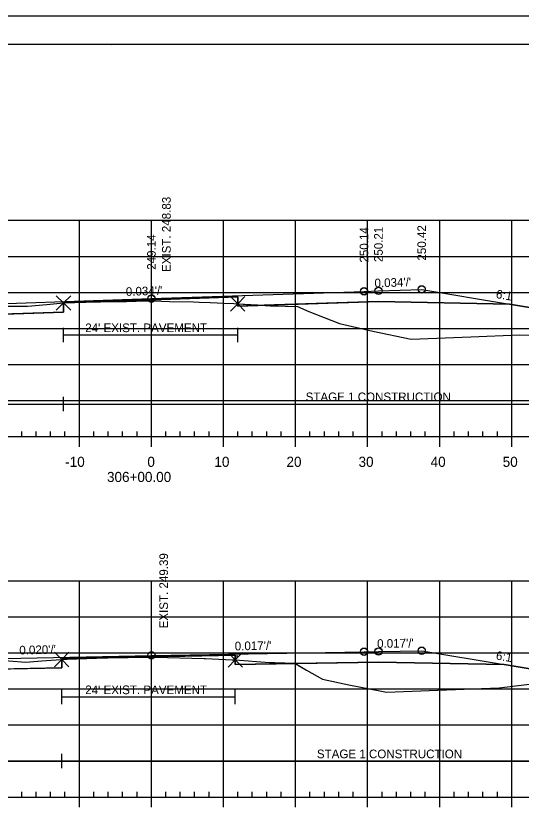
# Model space of a CAD drawing. Extents: x 1365647 to 1367999, y 387113 to 400173.
# Drawn here: x 1365875.3 to 1365945.4, y 397715.9 to 397826.3 of the extents above; entities that cross this region are included whole.
import ezdxf

# ---------------------------------------------------------------- set-up
doc = ezdxf.new("R2010")
doc.units = 0
for name, color, linetype in [('R_Alt Surface', 7, 'Continuous'), ('R_Axis', 7, 'Continuous'), ('R_Axis Annot', 7, 'Continuous'), ('R_Border', 7, 'Continuous'), ('R_Contours', 7, 'Continuous'), ('R_Exist Surface', 7, 'Continuous'), ('R_Fin Surface', 7, 'Continuous'), ('R_Fin Surface Annot', 7, 'Continuous'), ('R_Grid', 7, 'Continuous'), ('R_No Plot', 7, 'Continuous'), ('R_Water', 7, 'Continuous'), ('R_Xsect Elev', 7, 'Continuous')]:
    doc.layers.add(name, color=color, linetype=linetype)

msp = doc.modelspace()

# ---------------------------------------------------------------- linework, layer by layer
at = {"layer": 'R_Alt Surface'}
for points in [[(1365845.85, 397783.97), (1365862.59, 397784.54), (1365881.89, 397785.2), (1365881.89, 397786.49), (1365894.09, 397786.91), (1365906.07, 397787.31), (1365906.07, 397786.03), (1365925.59, 397786.69), (1365943.75, 397786.33)], [(1365847.47, 397735.19), (1365862.59, 397735.49), (1365881.64, 397735.87), (1365881.64, 397737.16), (1365894.09, 397737.41), (1365905.73, 397737.61), (1365905.73, 397736.32), (1365925.59, 397736.66), (1365943.05, 397736.31)]]:
    msp.add_lwpolyline(points, dxfattribs=at)
at = {"layer": 'R_Axis'}
for p, q in [((1365876.09, 397767.94), (1365876.09, 397768.64)), ((1365878.09, 397767.94), (1365878.09, 397768.64)), ((1365880.09, 397767.94), (1365880.09, 397768.64)), ((1365882.09, 397767.94), (1365882.09, 397768.64)), ((1365886.09, 397767.94), (1365886.09, 397768.64)), ((1365888.09, 397767.94), (1365888.09, 397768.64)), ((1365890.09, 397767.94), (1365890.09, 397768.64)), ((1365892.09, 397767.94), (1365892.09, 397768.64)), ((1365896.09, 397767.94), (1365896.09, 397768.64)), ((1365898.09, 397767.94), (1365898.09, 397768.64)), ((1365900.09, 397767.94), (1365900.09, 397768.64)), ((1365902.09, 397767.94), (1365902.09, 397768.64)), ((1365906.09, 397767.94), (1365906.09, 397768.64)), ((1365908.09, 397767.94), (1365908.09, 397768.64)), ((1365910.09, 397767.94), (1365910.09, 397768.64)), ((1365912.09, 397767.94), (1365912.09, 397768.64)), ((1365916.09, 397767.94), (1365916.09, 397768.64)), ((1365918.09, 397767.94), (1365918.09, 397768.64)), ((1365920.09, 397767.94), (1365920.09, 397768.64)), ((1365922.09, 397767.94), (1365922.09, 397768.64)), ((1365926.09, 397767.94), (1365926.09, 397768.64)), ((1365928.09, 397767.94), (1365928.09, 397768.64)), ((1365930.09, 397767.94), (1365930.09, 397768.64)), ((1365932.09, 397767.94), (1365932.09, 397768.64)), ((1365936.09, 397767.94), (1365936.09, 397768.64)), ((1365938.09, 397767.94), (1365938.09, 397768.64)), ((1365940.09, 397767.94), (1365940.09, 397768.64)), ((1365942.09, 397767.94), (1365942.09, 397768.64)), ((1365749.09, 397767.94), (1366039.09, 397767.94)), ((1365884.09, 397766.54), (1365884.09, 397767.94)), ((1365894.09, 397766.54), (1365894.09, 397767.94)), ((1365904.09, 397766.54), (1365904.09, 397767.94)), ((1365914.09, 397766.54), (1365914.09, 397767.94)), ((1365924.09, 397766.54), (1365924.09, 397767.94)), ((1365934.09, 397766.54), (1365934.09, 397767.94)), ((1365944.09, 397766.54), (1365944.09, 397767.94)), ((1365876.09, 397717.94), (1365876.09, 397718.64)), ((1365878.09, 397717.94), (1365878.09, 397718.64)), ((1365880.09, 397717.94), (1365880.09, 397718.64)), ((1365882.09, 397717.94), (1365882.09, 397718.64)), ((1365886.09, 397717.94), (1365886.09, 397718.64)), ((1365888.09, 397717.94), (1365888.09, 397718.64)), ((1365890.09, 397717.94), (1365890.09, 397718.64)), ((1365892.09, 397717.94), (1365892.09, 397718.64)), ((1365896.09, 397717.94), (1365896.09, 397718.64)), ((1365898.09, 397717.94), (1365898.09, 397718.64)), ((1365900.09, 397717.94), (1365900.09, 397718.64)), ((1365902.09, 397717.94), (1365902.09, 397718.64)), ((1365906.09, 397717.94), (1365906.09, 397718.64)), ((1365908.09, 397717.94), (1365908.09, 397718.64)), ((1365910.09, 397717.94), (1365910.09, 397718.64)), ((1365912.09, 397717.94), (1365912.09, 397718.64)), ((1365916.09, 397717.94), (1365916.09, 397718.64)), ((1365918.09, 397717.94), (1365918.09, 397718.64)), ((1365920.09, 397717.94), (1365920.09, 397718.64)), ((1365922.09, 397717.94), (1365922.09, 397718.64)), ((1365926.09, 397717.94), (1365926.09, 397718.64)), ((1365928.09, 397717.94), (1365928.09, 397718.64)), ((1365930.09, 397717.94), (1365930.09, 397718.64)), ((1365932.09, 397717.94), (1365932.09, 397718.64)), ((1365936.09, 397717.94), (1365936.09, 397718.64)), ((1365938.09, 397717.94), (1365938.09, 397718.64)), ((1365940.09, 397717.94), (1365940.09, 397718.64)), ((1365942.09, 397717.94), (1365942.09, 397718.64)), ((1365749.09, 397717.94), (1366039.09, 397717.94)), ((1365884.09, 397716.54), (1365884.09, 397717.94)), ((1365894.09, 397716.54), (1365894.09, 397717.94)), ((1365904.09, 397716.54), (1365904.09, 397717.94)), ((1365914.09, 397716.54), (1365914.09, 397717.94)), ((1365924.09, 397716.54), (1365924.09, 397717.94)), ((1365934.09, 397716.54), (1365934.09, 397717.94)), ((1365944.09, 397716.54), (1365944.09, 397717.94))]:
    msp.add_line(p, q, dxfattribs=at)
at = {"layer": 'R_Border'}
for p, q in [((1365736.09, 397822.4), (1366052.27, 397822.4)), ((1365888.61, 397822.14), (1365888.61, 397822.14)), ((1365888.61, 397822.14), (1365888.61, 397822.14))]:
    msp.add_line(p, q, dxfattribs=at)
at = {"layer": 'R_Contours'}
for points in [[(1365881.89, 397786.48), (1365881.92, 397786.48), (1365884.97, 397786.57), (1365887.01, 397786.63), (1365887.98, 397786.67), (1365890.61, 397786.69), (1365891.97, 397786.73), (1365893.71, 397786.76), (1365894.03, 397786.77), (1365894.36, 397786.78), (1365894.66, 397786.78), (1365895.49, 397786.74), (1365896.6, 397786.7), (1365899.92, 397786.62), (1365900.72, 397786.6), (1365902.24, 397786.53), (1365903.23, 397786.48), (1365904.06, 397786.43), (1365905.53, 397786.39), (1365906.07, 397786.36), (1365906.07, 397787.31), (1365894.09, 397786.91), (1365881.89, 397786.49)], [(1365869.14, 397784.77), (1365869.7, 397784.94), (1365872.75, 397785.9), (1365873.25, 397786.05), (1365873.5, 397786.05), (1365875.4, 397786.04), (1365876.9, 397786.03), (1365879.56, 397786.27), (1365881.89, 397786.48), (1365881.89, 397785.2)], [(1365906.07, 397786.36), (1365909.73, 397786.15), (1365906.07, 397786.03)], [(1365909.73, 397786.15), (1365910.59, 397786.1), (1365910.77, 397786.09), (1365910.83, 397786.09), (1365910.86, 397786.09), (1365910.9, 397786.09), (1365914.35, 397785.97), (1365915.95, 397785.31), (1365920.18, 397783.63), (1365924.8, 397782.58), (1365930.12, 397781.47), (1365938.4, 397781.76), (1365945.1, 397782.04), (1365951, 397781.89), (1365954.8, 397781.8), (1365958.51, 397781.84), (1365962.12, 397781.85), (1365953.59, 397784.69), (1365943.75, 397786.33), (1365925.59, 397786.69)], [(1365881.64, 397737.02), (1365882.38, 397737.05), (1365882.42, 397737.05), (1365887.88, 397737.24), (1365888.01, 397737.24), (1365888.06, 397737.24), (1365893.67, 397737.33), (1365893.74, 397737.33), (1365893.8, 397737.33), (1365893.81, 397737.33), (1365894.59, 397737.32), (1365901.41, 397737.15), (1365901.61, 397737.14), (1365905.31, 397736.99), (1365905.41, 397736.98), (1365905.73, 397736.97), (1365905.73, 397737.61), (1365894.09, 397737.41), (1365881.64, 397737.16)], [(1365870.61, 397735.65), (1365873.68, 397736.88), (1365874.31, 397736.85), (1365876.66, 397736.64), (1365878.89, 397736.81), (1365881.51, 397737.01), (1365881.64, 397737.02), (1365881.64, 397735.87)], [(1365905.73, 397736.97), (1365910.48, 397736.61), (1365910.55, 397736.6), (1365910.62, 397736.6), (1365910.67, 397736.59), (1365910.71, 397736.59), (1365911.21, 397736.58), (1365913.98, 397736.49), (1365914.02, 397736.46), (1365905.73, 397736.32)], [(1365914.02, 397736.46), (1365915.61, 397735.55), (1365917.84, 397734.28), (1365921.5, 397733.52), (1365926.01, 397732.64), (1365926.69, 397732.47), (1365933.85, 397732.77), (1365942.33, 397733.1), (1365950.34, 397734.06), (1365951.68, 397734.21), (1365953.4, 397734.17), (1365954.84, 397734.14), (1365953.59, 397734.56), (1365943.05, 397736.31), (1365925.59, 397736.66)]]:
    msp.add_lwpolyline(points, close=True, dxfattribs=at)
at = {"layer": 'R_Exist Surface'}
for points in [[(1365873.5, 397786.05), (1365875.4, 397786.04), (1365876.9, 397786.03), (1365879.56, 397786.27), (1365881.89, 397786.48), (1365881.92, 397786.48), (1365884.97, 397786.57), (1365887.01, 397786.63), (1365887.98, 397786.67), (1365890.61, 397786.69), (1365891.97, 397786.73), (1365893.71, 397786.76), (1365894.03, 397786.77), (1365894.36, 397786.78), (1365894.66, 397786.78), (1365895.49, 397786.74), (1365896.6, 397786.7), (1365899.92, 397786.62), (1365900.72, 397786.6), (1365902.24, 397786.53), (1365903.23, 397786.48), (1365904.06, 397786.43), (1365905.53, 397786.39), (1365906.07, 397786.36), (1365910.59, 397786.1), (1365910.77, 397786.09), (1365910.83, 397786.09), (1365910.86, 397786.09), (1365910.9, 397786.09), (1365914.35, 397785.97), (1365915.95, 397785.31), (1365920.18, 397783.63), (1365924.8, 397782.58), (1365930.12, 397781.47), (1365938.4, 397781.76), (1365945.1, 397782.04), (1365951, 397781.89)], [(1365874.31, 397736.85), (1365876.66, 397736.64), (1365878.89, 397736.81), (1365881.51, 397737.01), (1365881.64, 397737.02), (1365882.38, 397737.05), (1365882.42, 397737.05), (1365887.88, 397737.24), (1365888.01, 397737.24), (1365888.06, 397737.24), (1365893.67, 397737.33), (1365893.74, 397737.33), (1365893.8, 397737.33), (1365893.81, 397737.33), (1365894.59, 397737.32), (1365901.41, 397737.15), (1365901.61, 397737.14), (1365905.31, 397736.99), (1365905.41, 397736.98), (1365905.73, 397736.97), (1365910.48, 397736.61), (1365910.55, 397736.6), (1365910.62, 397736.6), (1365910.67, 397736.59), (1365910.71, 397736.59), (1365911.21, 397736.58), (1365913.98, 397736.49), (1365915.61, 397735.55), (1365917.84, 397734.28), (1365921.5, 397733.52), (1365926.01, 397732.64), (1365926.69, 397732.47), (1365933.85, 397732.77), (1365942.33, 397733.1), (1365950.34, 397734.06)]]:
    msp.add_lwpolyline(points, dxfattribs=at)
at = {"layer": 'R_Fin Surface'}
for points in [[(1365828.95, 397783.98), (1365834.59, 397782.09), (1365845.85, 397783.97), (1365856.59, 397785.76), (1365862.59, 397786), (1365864.59, 397786.07), (1365894.09, 397787.08), (1365923.59, 397788.08), (1365925.59, 397788.15), (1365931.59, 397788.36), (1365943.75, 397786.33), (1365953.59, 397784.69), (1365965.97, 397780.56), (1365965.98, 397780.56), (1365969.93, 397781.88), (1365969.93, 397781.88)], [(1365829.03, 397734.9), (1365834.59, 397733.04), (1365847.47, 397735.19), (1365856.59, 397736.71), (1365862.59, 397736.95), (1365864.59, 397736.99), (1365894.09, 397737.58), (1365923.59, 397738.09), (1365925.59, 397738.12), (1365931.59, 397738.22), (1365943.05, 397736.31), (1365953.59, 397734.56), (1365963.72, 397731.18), (1365972.16, 397734)]]:
    msp.add_lwpolyline(points, dxfattribs=at)
at = {"layer": 'R_Grid'}
for p, q in [((1365749.09, 397797.94), (1366039.09, 397797.94)), ((1365884.09, 397767.94), (1365884.09, 397797.94)), ((1365894.09, 397767.94), (1365894.09, 397797.94)), ((1365904.09, 397767.94), (1365904.09, 397797.94)), ((1365914.09, 397767.94), (1365914.09, 397797.94)), ((1365924.09, 397767.94), (1365924.09, 397797.94)), ((1365934.09, 397767.94), (1365934.09, 397797.94)), ((1365944.09, 397767.94), (1365944.09, 397797.94)), ((1365749.09, 397792.94), (1366039.09, 397792.94)), ((1365749.09, 397787.94), (1366039.09, 397787.94)), ((1365749.09, 397782.94), (1366039.09, 397782.94)), ((1365749.09, 397777.94), (1366039.09, 397777.94)), ((1365749.09, 397772.94), (1366039.09, 397772.94)), ((1365749.09, 397767.94), (1366039.09, 397767.94)), ((1365749.09, 397747.94), (1366039.09, 397747.94)), ((1365884.09, 397717.94), (1365884.09, 397747.94)), ((1365894.09, 397717.94), (1365894.09, 397747.94)), ((1365904.09, 397717.94), (1365904.09, 397747.94)), ((1365914.09, 397717.94), (1365914.09, 397747.94)), ((1365924.09, 397717.94), (1365924.09, 397747.94)), ((1365934.09, 397717.94), (1365934.09, 397747.94)), ((1365944.09, 397717.94), (1365944.09, 397747.94)), ((1365749.09, 397742.94), (1366039.09, 397742.94)), ((1365749.09, 397737.94), (1366039.09, 397737.94)), ((1365749.09, 397732.94), (1366039.09, 397732.94)), ((1365749.09, 397727.94), (1366039.09, 397727.94)), ((1365749.09, 397722.94), (1366039.09, 397722.94)), ((1365749.09, 397717.94), (1366039.09, 397717.94))]:
    msp.add_line(p, q, dxfattribs=at)
at = {"layer": 'R_No Plot'}
for p, q in [((1365723.69, 397826.3), (1366057.03, 397826.3)), ((1365905.97, 397737.29), (1365905.97, 397737.63))]:
    msp.add_line(p, q, dxfattribs=at)
msp.add_lwpolyline([(1365723.69, 397826.3), (1366057.03, 397826.3), (1366057.03, 397612.96), (1365723.69, 397612.96)], close=True, dxfattribs=at)
for points in [[(1365881.89, 397786.48), (1365880.89, 397787.48), (1365881.89, 397786.48), (1365880.89, 397785.48), (1365881.89, 397786.48), (1365882.89, 397785.48), (1365881.89, 397786.48), (1365882.89, 397787.48)], [(1365906.07, 397786.36), (1365905.07, 397787.36), (1365906.07, 397786.36), (1365905.07, 397785.36), (1365906.07, 397786.36), (1365907.07, 397785.36), (1365906.07, 397786.36), (1365907.07, 397787.36)], [(1365881.64, 397737.02), (1365880.64, 397738.02), (1365881.64, 397737.02), (1365880.64, 397736.02), (1365881.64, 397737.02), (1365882.64, 397736.02), (1365881.64, 397737.02), (1365882.64, 397738.02)], [(1365905.73, 397736.97), (1365904.73, 397737.97), (1365905.73, 397736.97), (1365904.73, 397735.97), (1365905.73, 397736.97), (1365906.73, 397735.97), (1365905.73, 397736.97), (1365906.73, 397737.97)]]:
    msp.add_lwpolyline(points, dxfattribs=at)
for centre in [(1365923.59, 397788.1), (1365923.59, 397788.08), (1365925.59, 397788.17), (1365925.59, 397788.15), (1365931.59, 397788.37), (1365931.59, 397788.35), (1365894.09, 397787.09), (1365894.09, 397787.07), (1365923.59, 397738.11), (1365923.59, 397738.09), (1365925.59, 397738.15), (1365925.59, 397738.12), (1365931.59, 397738.25), (1365931.59, 397738.22), (1365894.09, 397737.61), (1365894.09, 397737.58)]:
    msp.add_circle(centre, 0.5, dxfattribs=at)
at = {"layer": 'R_Water'}
for p, q in [((1365881.89, 397781.04), (1365881.89, 397783.04)), ((1365906.07, 397781.04), (1365906.07, 397783.04)), ((1365881.89, 397782.04), (1365906.07, 397782.04)), ((1365881.89, 397771.46), (1365881.89, 397773.46)), ((1365828.95, 397772.46), (1365881.89, 397772.46)), ((1365881.89, 397772.46), (1365969.93, 397772.46)), ((1365881.64, 397730.82), (1365881.64, 397732.82)), ((1365881.64, 397731.82), (1365905.73, 397731.82)), ((1365905.73, 397730.82), (1365905.73, 397732.82)), ((1365829.11, 397722.93), (1365881.64, 397722.93)), ((1365881.64, 397721.93), (1365881.64, 397723.93)), ((1365881.64, 397722.93), (1365972.16, 397722.93))]:
    msp.add_line(p, q, dxfattribs=at)

# ---------------------------------------------------------------- texts
at = {"layer": 'R_Axis Annot'}
for s, p in [('-10', (1365882.13, 397763.74)), ('0', (1365893.53, 397763.74)), ('10', (1365902.83, 397763.74)), ('20', (1365912.83, 397763.74)), ('30', (1365922.83, 397763.74)), ('40', (1365932.83, 397763.74)), ('50', (1365942.83, 397763.74)), ('306+00.00', (1365887.93, 397761.64))]:
    msp.add_text(s, height=1.4, dxfattribs=at).set_placement(p)
at = {"layer": 'R_Fin Surface Annot'}
for s, rotation, p in [('250.14', 90, (1365924.19, 397792.08)), ('250.21', 90, (1365926.19, 397792.15)), ('250.42', 90, (1365932.19, 397792.36)), ('249.14', 90, (1365894.69, 397791.08)), ("0.034'/'", 1.9546, (1365925.06, 397788.63)), ("0.034'/'", 1.9546, (1365890.56, 397787.45)), ('6:1', 350.5377, (1365941.83, 397787.16)), ("0.017'/'", 0.9822, (1365905.66, 397738.28)), ("0.017'/'", 0.9822, (1365925.41, 397738.62)), ("0.020'/'", 1.1458, (1365875.77, 397737.71)), ('6:1', 350.5377, (1365941.83, 397737.02))]:
    msp.add_text(s, height=1.2, rotation=rotation, dxfattribs=at).set_placement(p)
at = {"layer": 'R_Water'}
for s, p in [("24' EXIST. PAVEMENT", (1365884.91, 397782.43)), ('STAGE 1 CONSTRUCTION', (1365915.49, 397772.85)), ("24' EXIST. PAVEMENT", (1365884.91, 397732.21)), ('STAGE 1 CONSTRUCTION', (1365917.05, 397723.32))]:
    msp.add_text(s, height=1.2, dxfattribs=at).set_placement(p)
at = {"layer": 'R_Xsect Elev'}
for s, p in [('EXIST. 248.83', (1365896.77, 397790.77)), ('EXIST. 249.39', (1365896.39, 397741.33))]:
    msp.add_text(s, height=1.2, rotation=90, dxfattribs=at).set_placement(p)

doc.saveas('drawing.dxf')
